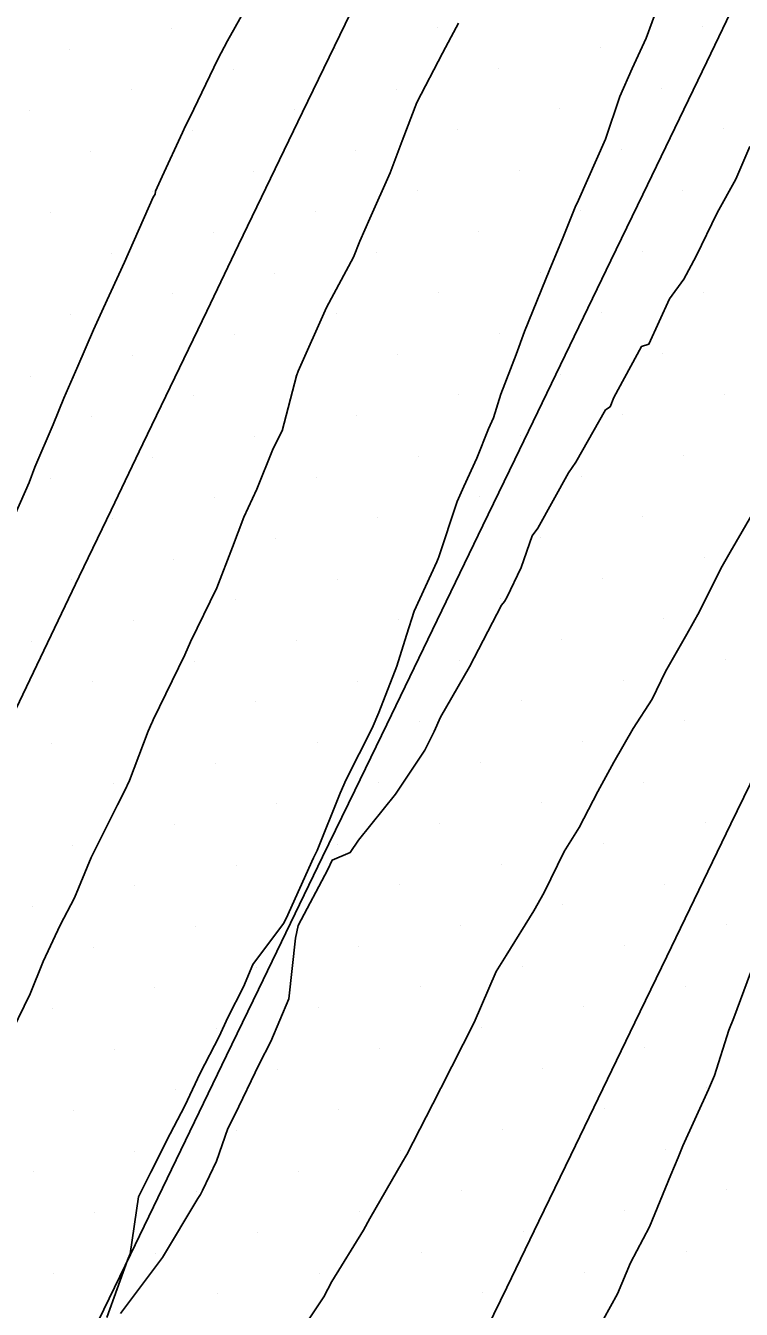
# Model space of a CAD drawing. Extents: x 2354170 to 2357230, y 866100 to 868290.
# Drawn here: x 2355827.84 to 2355852.16, y 867309.01 to 867352.62 of the extents above; entities that cross this region are included whole.
import ezdxf

# ---------------------------------------------------------------- set-up
doc = ezdxf.new("R2010")
doc.units = 0
for name, color, linetype in [('Default', 7, 'Continuous'), ('DTM Contours Minor', 7, 'Continuous'), ('Exist DTM Breakline', 7, 'Continuous'), ('Exist DTM Scan Elevation Point', 7, 'Continuous')]:
    doc.layers.add(name, color=color, linetype=linetype)

msp = doc.modelspace()

# ---------------------------------------------------------------- linework, layer by layer
at = {"layer": 'Default'}
for points in [[(2355835.58, 867353.685), (2355834.699, 867352.107), (2355834.373, 867351.486), (2355833.425, 867349.501), (2355833.278, 867349.213), (2355833.174, 867348.986), (2355832.483, 867347.494), (2355832.259, 867346.996), (2355832.246, 867346.898), (2355832.172, 867346.797), (2355831.205, 867344.589), (2355830.491, 867343.027), (2355830.151, 867342.289), (2355829.619, 867341.046), (2355829.138, 867339.962), (2355828.777, 867339.07), (2355828.153, 867337.615), (2355827.957, 867337.099), (2355827.162, 867335.274)], [(2355849.407, 867353.53), (2355848.922, 867352.193), (2355848.455, 867351.162), (2355848.033, 867350.208), (2355847.543, 867348.768), (2355846.627, 867346.687), (2355846.511, 867346.453), (2355846.108, 867345.434), (2355845.632, 867344.294), (2355845.505, 867343.984), (2355844.797, 867342.23), (2355844.509, 867341.444), (2355843.991, 867340.103), (2355843.736, 867339.296), (2355843.567, 867338.916), (2355843.17, 867337.925), (2355842.726, 867336.967), (2355842.509, 867336.455), (2355841.868, 867334.537), (2355841.861, 867334.519), (2355841.81, 867334.406), (2355841.048, 867332.725), (2355840.785, 867331.916), (2355840.458, 867330.854), (2355839.841, 867329.285), (2355839.618, 867328.754), (2355838.729, 867327.008), (2355838.529, 867326.548), (2355837.744, 867324.598), (2355837.621, 867324.35), (2355836.693, 867322.291), (2355836.607, 867322.121), (2355835.56, 867320.724), (2355835.25, 867319.96), (2355834.715, 867318.918), (2355834.419, 867318.282), (2355833.776, 867317.028), (2355833.256, 867315.926), (2355832.749, 867314.967), (2355832.091, 867313.665), (2355831.672, 867312.832), (2355831.392, 867310.89), (2355831.385, 867310.87), (2355831.307, 867310.672), (2355830.604, 867308.728)], [(2355833.846, 867313.042), (2355834.331, 867314.04), (2355834.709, 867315.149), (2355834.948, 867315.62), (2355835.773, 867317.336), (2355836.178, 867318.111), (2355836.787, 867319.561), (2355837.012, 867321.618), (2355837.099, 867322.043), (2355838.106, 867323.953), (2355838.253, 867324.263), (2355838.873, 867324.528), (2355839.155, 867324.947), (2355840.408, 867326.51), (2355841.411, 867328.006), (2355841.727, 867328.635), (2355841.942, 867329.123), (2355842.925, 867330.84), (2355844.016, 867332.933), (2355844.107, 867333.056), (2355844.189, 867333.189), (2355844.679, 867334.212), (2355845.052, 867335.291), (2355845.246, 867335.547), (2355846.283, 867337.427), (2355846.534, 867337.787), (2355847.542, 867339.563), (2355847.699, 867339.672), (2355847.823, 867339.984), (2355848.765, 867341.714), (2355849.017, 867341.798), (2355849.715, 867343.334), (2355850.201, 867344.012), (2355850.623, 867344.783), (2355851.335, 867346.259), (2355851.967, 867347.401), (2355852.452, 867348.518)], [(2355847.24, 867308.242), (2355847.951, 867309.529), (2355848.392, 867310.592), (2355849.04, 867311.806), (2355849.762, 867313.578), (2355850.01, 867314.162), (2355850.171, 867314.562), (2355851.04, 867316.478), (2355851.245, 867316.952), (2355851.729, 867318.488), (2355851.899, 867318.908), (2355852.475, 867320.444)], [(2355831.064, 867308.867), (2355832.488, 867310.767), (2355833.69, 867312.771), (2355833.778, 867312.911), (2355833.846, 867313.042)]]:
    msp.add_lwpolyline(points, dxfattribs=at)
at = {"layer": 'DTM Contours Minor'}
for points in [[(2355842.546, 867352.699), (2355842.298, 867352.238), (2355842.002, 867351.681), (2355841.138, 867350.008), (2355840.633, 867348.701), (2355840.225, 867347.615), (2355839.538, 867346.063), (2355839.202, 867345.294), (2355838.987, 867344.758), (2355838.064, 867343.049), (2355837.103, 867340.884), (2355837.046, 867340.725), (2355836.554, 867338.85), (2355836.248, 867338.255), (2355835.692, 867336.87), (2355835.251, 867335.917), (2355834.87, 867334.899), (2355834.339, 867333.523), (2355833.446, 867331.681), (2355833.253, 867331.244), (2355832.181, 867329.037), (2355832.153, 867328.974), (2355832.133, 867328.929), (2355832.003, 867328.646), (2355831.377, 867326.971), (2355831.2, 867326.607), (2355830.965, 867326.148), (2355830.074, 867324.354), (2355829.505, 867322.982), (2355829.012, 867322.059), (2355828.442, 867320.82), (2355828, 867319.731), (2355827.198, 867318.07)], [(2355836.913, 867307.839), (2355837.977, 867309.433), (2355838.245, 867309.955), (2355839.321, 867311.695), (2355839.537, 867312.098), (2355840.651, 867314.022), (2355840.794, 867314.264), (2355841.895, 867316.412), (2355841.93, 867316.492), (2355841.937, 867316.506), (2355841.946, 867316.521), (2355843.08, 867318.747), (2355843.83, 867320.487), (2355844.167, 867321.026), (2355845.108, 867322.551), (2355845.464, 867323.165), (2355846.137, 867324.565), (2355846.646, 867325.381), (2355847.281, 867326.602), (2355847.824, 867327.599), (2355848.479, 867328.735), (2355849.131, 867329.732), (2355849.584, 867330.679), (2355850.31, 867331.949), (2355850.734, 867332.717), (2355851.467, 867334.181), (2355851.775, 867334.734), (2355852.715, 867336.354)]]:
    msp.add_lwpolyline(points, dxfattribs=at)
at = {"layer": 'Exist DTM Breakline'}
for points in [[(2355865.893, 867354.789), (2355864.815, 867352.533), (2355863.737, 867350.277), (2355862.66, 867348.021), (2355861.579, 867345.767), (2355860.497, 867343.513), (2355859.415, 867341.259), (2355858.333, 867339.006), (2355857.248, 867336.754), (2355856.16, 867334.503), (2355855.073, 867332.251), (2355853.985, 867330), (2355852.897, 867327.75), (2355851.807, 867325.5), (2355850.717, 867323.25), (2355849.628, 867321), (2355848.539, 867318.749), (2355847.451, 867316.498), (2355846.363, 867314.248), (2355845.275, 867311.997), (2355844.186, 867309.746), (2355843.096, 867307.497)], [(2355816.662, 867306.87), (2355817.749, 867309.121), (2355818.837, 867311.371), (2355819.926, 867313.622), (2355821.015, 867315.872), (2355822.101, 867318.124), (2355823.185, 867320.377), (2355824.269, 867322.63), (2355825.353, 867324.882), (2355826.434, 867327.137), (2355827.511, 867329.393), (2355828.588, 867331.649), (2355829.666, 867333.905), (2355830.746, 867336.159), (2355831.828, 867338.413), (2355832.911, 867340.666), (2355833.994, 867342.919), (2355835.079, 867345.172), (2355836.166, 867347.423), (2355837.252, 867349.675), (2355838.339, 867351.926), (2355839.425, 867354.178)], [(2355830.318, 867308.624), (2355831.405, 867310.875), (2355832.492, 867313.126), (2355833.58, 867315.377), (2355834.668, 867317.628), (2355835.757, 867319.878), (2355836.845, 867322.129), (2355837.933, 867324.38), (2355839.022, 867326.631), (2355840.11, 867328.881), (2355841.198, 867331.132), (2355842.286, 867333.383), (2355843.375, 867335.633), (2355844.463, 867337.884), (2355845.551, 867340.135), (2355846.64, 867342.385), (2355847.728, 867344.636), (2355848.816, 867346.887), (2355849.902, 867349.139), (2355850.985, 867351.392), (2355852.068, 867353.645)]]:
    msp.add_lwpolyline(points, dxfattribs=at)
at = {"layer": 'Exist DTM Scan Elevation Point'}
for p, q in [((2355832.81, 867352.52), (2355832.81, 867352.52)), ((2355841.824, 867352.552), (2355841.824, 867352.552)), ((2355850.838, 867352.583), (2355850.838, 867352.583)), ((2355829.346, 867351.814), (2355829.346, 867351.814)), ((2355838.36, 867351.846), (2355838.36, 867351.846)), ((2355847.374, 867351.878), (2355847.374, 867351.878)), ((2355834.895, 867351.141), (2355834.895, 867351.141)), ((2355843.909, 867351.172), (2355843.909, 867351.172)), ((2355831.431, 867350.435), (2355831.431, 867350.435)), ((2355840.445, 867350.467), (2355840.445, 867350.467)), ((2355849.459, 867350.498), (2355849.459, 867350.498)), ((2355827.967, 867349.729), (2355827.967, 867349.729)), ((2355836.98, 867349.761), (2355836.98, 867349.761)), ((2355845.994, 867349.793), (2355845.994, 867349.793)), ((2355833.516, 867349.056), (2355833.516, 867349.056)), ((2355842.53, 867349.087), (2355842.53, 867349.087)), ((2355851.544, 867349.119), (2355851.544, 867349.119)), ((2355830.052, 867348.35), (2355830.052, 867348.35)), ((2355839.065, 867348.382), (2355839.065, 867348.382)), ((2355848.079, 867348.413), (2355848.079, 867348.413)), ((2355844.615, 867347.708), (2355844.615, 867347.708)), ((2355835.601, 867347.676), (2355835.601, 867347.676)), ((2355832.137, 867346.971), (2355832.137, 867346.971)), ((2355841.15, 867347.002), (2355841.15, 867347.002)), ((2355850.164, 867347.034), (2355850.164, 867347.034)), ((2355828.672, 867346.265), (2355828.672, 867346.265)), ((2355837.686, 867346.297), (2355837.686, 867346.297)), ((2355846.7, 867346.328), (2355846.7, 867346.328)), ((2355834.222, 867345.591), (2355834.222, 867345.591)), ((2355843.235, 867345.623), (2355843.235, 867345.623)), ((2355830.757, 867344.886), (2355830.757, 867344.886)), ((2355839.771, 867344.917), (2355839.771, 867344.917)), ((2355848.785, 867344.949), (2355848.785, 867344.949)), ((2355836.307, 867344.212), (2355836.307, 867344.212)), ((2355845.32, 867344.243), (2355845.32, 867344.243)), ((2355832.842, 867343.506), (2355832.842, 867343.506)), ((2355841.856, 867343.538), (2355841.856, 867343.538)), ((2355850.87, 867343.57), (2355850.87, 867343.57)), ((2355829.378, 867342.801), (2355829.378, 867342.801)), ((2355838.392, 867342.832), (2355838.392, 867342.832)), ((2355847.405, 867342.864), (2355847.405, 867342.864)), ((2355834.927, 867342.127), (2355834.927, 867342.127)), ((2355843.941, 867342.158), (2355843.941, 867342.158)), ((2355831.463, 867341.421), (2355831.463, 867341.421)), ((2355840.477, 867341.453), (2355840.477, 867341.453)), ((2355849.49, 867341.485), (2355849.49, 867341.485)), ((2355827.998, 867340.716), (2355827.998, 867340.716)), ((2355837.012, 867340.747), (2355837.012, 867340.747)), ((2355846.026, 867340.779), (2355846.026, 867340.779)), ((2355833.548, 867340.042), (2355833.548, 867340.042)), ((2355842.562, 867340.073), (2355842.562, 867340.073)), ((2355851.575, 867340.105), (2355851.575, 867340.105)), ((2355830.083, 867339.336), (2355830.083, 867339.336)), ((2355839.097, 867339.368), (2355839.097, 867339.368)), ((2355848.111, 867339.4), (2355848.111, 867339.4)), ((2355835.633, 867338.662), (2355835.633, 867338.662)), ((2355844.647, 867338.694), (2355844.647, 867338.694)), ((2355832.168, 867337.957), (2355832.168, 867337.957)), ((2355841.182, 867337.988), (2355841.182, 867337.988)), ((2355850.196, 867338.02), (2355850.196, 867338.02)), ((2355828.704, 867337.251), (2355828.704, 867337.251)), ((2355837.718, 867337.283), (2355837.718, 867337.283)), ((2355846.732, 867337.315), (2355846.732, 867337.315)), ((2355834.253, 867336.577), (2355834.253, 867336.577)), ((2355843.267, 867336.609), (2355843.267, 867336.609)), ((2355848.816, 867335.935), (2355848.816, 867335.935)), ((2355830.789, 867335.872), (2355830.789, 867335.872)), ((2355839.803, 867335.903), (2355839.803, 867335.903)), ((2355836.338, 867335.198), (2355836.338, 867335.198)), ((2355845.352, 867335.23), (2355845.352, 867335.23)), ((2355832.874, 867334.492), (2355832.874, 867334.492)), ((2355841.888, 867334.524), (2355841.888, 867334.524)), ((2355850.901, 867334.556), (2355850.901, 867334.556)), ((2355829.409, 867333.787), (2355829.409, 867333.787)), ((2355838.423, 867333.818), (2355838.423, 867333.818)), ((2355847.437, 867333.85), (2355847.437, 867333.85)), ((2355834.959, 867333.113), (2355834.959, 867333.113)), ((2355843.973, 867333.145), (2355843.973, 867333.145)), ((2355840.508, 867332.439), (2355840.508, 867332.439)), ((2355849.522, 867332.471), (2355849.522, 867332.471)), ((2355831.494, 867332.407), (2355831.494, 867332.407)), ((2355828.03, 867331.702), (2355828.03, 867331.702)), ((2355837.044, 867331.733), (2355837.044, 867331.733)), ((2355846.058, 867331.765), (2355846.058, 867331.765)), ((2355833.579, 867331.028), (2355833.579, 867331.028)), ((2355842.593, 867331.06), (2355842.593, 867331.06)), ((2355851.607, 867331.091), (2355851.607, 867331.091)), ((2355830.115, 867330.322), (2355830.115, 867330.322)), ((2355839.129, 867330.354), (2355839.129, 867330.354)), ((2355848.143, 867330.386), (2355848.143, 867330.386)), ((2355835.664, 867329.648), (2355835.664, 867329.648)), ((2355844.678, 867329.68), (2355844.678, 867329.68)), ((2355832.2, 867328.943), (2355832.2, 867328.943)), ((2355841.214, 867328.975), (2355841.214, 867328.975)), ((2355850.228, 867329.006), (2355850.228, 867329.006)), ((2355828.736, 867328.237), (2355828.736, 867328.237)), ((2355837.749, 867328.269), (2355837.749, 867328.269)), ((2355846.763, 867328.301), (2355846.763, 867328.301)), ((2355834.285, 867327.563), (2355834.285, 867327.563)), ((2355843.299, 867327.595), (2355843.299, 867327.595)), ((2355830.821, 867326.858), (2355830.821, 867326.858)), ((2355839.834, 867326.89), (2355839.834, 867326.89)), ((2355848.848, 867326.921), (2355848.848, 867326.921)), ((2355836.37, 867326.184), (2355836.37, 867326.184)), ((2355845.384, 867326.216), (2355845.384, 867326.216)), ((2355832.906, 867325.478), (2355832.906, 867325.478)), ((2355841.919, 867325.51), (2355841.919, 867325.51)), ((2355850.933, 867325.542), (2355850.933, 867325.542)), ((2355829.441, 867324.773), (2355829.441, 867324.773)), ((2355838.455, 867324.805), (2355838.455, 867324.805)), ((2355847.469, 867324.836), (2355847.469, 867324.836)), ((2355834.99, 867324.099), (2355834.99, 867324.099)), ((2355844.004, 867324.131), (2355844.004, 867324.131)), ((2355831.526, 867323.394), (2355831.526, 867323.394)), ((2355840.54, 867323.425), (2355840.54, 867323.425)), ((2355849.554, 867323.457), (2355849.554, 867323.457)), ((2355828.062, 867322.688), (2355828.062, 867322.688)), ((2355846.089, 867322.751), (2355846.089, 867322.751)), ((2355833.611, 867322.014), (2355833.611, 867322.014)), ((2355842.625, 867322.046), (2355842.625, 867322.046)), ((2355851.639, 867322.077), (2355851.639, 867322.077)), ((2355830.147, 867321.309), (2355830.147, 867321.309)), ((2355839.16, 867321.34), (2355839.16, 867321.34)), ((2355848.174, 867321.372), (2355848.174, 867321.372)), ((2355844.71, 867320.666), (2355844.71, 867320.666)), ((2355835.696, 867320.635), (2355835.696, 867320.635)), ((2355832.232, 867319.929), (2355832.232, 867319.929)), ((2355841.245, 867319.961), (2355841.245, 867319.961)), ((2355850.259, 867319.992), (2355850.259, 867319.992)), ((2355828.767, 867319.224), (2355828.767, 867319.224)), ((2355837.781, 867319.255), (2355837.781, 867319.255)), ((2355846.795, 867319.287), (2355846.795, 867319.287)), ((2355834.317, 867318.55), (2355834.317, 867318.55)), ((2355843.33, 867318.581), (2355843.33, 867318.581)), ((2355830.852, 867317.844), (2355830.852, 867317.844)), ((2355839.866, 867317.876), (2355839.866, 867317.876)), ((2355848.88, 867317.907), (2355848.88, 867317.907)), ((2355836.402, 867317.17), (2355836.402, 867317.17)), ((2355845.415, 867317.202), (2355845.415, 867317.202)), ((2355832.937, 867316.465), (2355832.937, 867316.465)), ((2355841.951, 867316.496), (2355841.951, 867316.496)), ((2355850.965, 867316.528), (2355850.965, 867316.528)), ((2355829.473, 867315.759), (2355829.473, 867315.759)), ((2355838.487, 867315.791), (2355838.487, 867315.791)), ((2355847.5, 867315.822), (2355847.5, 867315.822)), ((2355835.022, 867315.085), (2355835.022, 867315.085)), ((2355844.036, 867315.117), (2355844.036, 867315.117)), ((2355831.558, 867314.38), (2355831.558, 867314.38)), ((2355840.572, 867314.411), (2355840.572, 867314.411)), ((2355849.585, 867314.443), (2355849.585, 867314.443)), ((2355828.093, 867313.674), (2355828.093, 867313.674)), ((2355837.107, 867313.706), (2355837.107, 867313.706)), ((2355833.643, 867313), (2355833.643, 867313)), ((2355842.657, 867313.032), (2355842.657, 867313.032)), ((2355851.67, 867313.064), (2355851.67, 867313.064)), ((2355830.178, 867312.295), (2355830.178, 867312.295)), ((2355839.192, 867312.326), (2355839.192, 867312.326)), ((2355848.206, 867312.358), (2355848.206, 867312.358)), ((2355835.728, 867311.621), (2355835.728, 867311.621)), ((2355844.742, 867311.653), (2355844.742, 867311.653)), ((2355832.263, 867310.915), (2355832.263, 867310.915)), ((2355841.277, 867310.947), (2355841.277, 867310.947)), ((2355850.291, 867310.979), (2355850.291, 867310.979)), ((2355828.799, 867310.21), (2355828.799, 867310.21)), ((2355837.813, 867310.241), (2355837.813, 867310.241)), ((2355846.827, 867310.273), (2355846.827, 867310.273)), ((2355834.348, 867309.536), (2355834.348, 867309.536)), ((2355843.362, 867309.568), (2355843.362, 867309.568))]:
    msp.add_line(p, q, dxfattribs=at)

doc.saveas('drawing.dxf')
